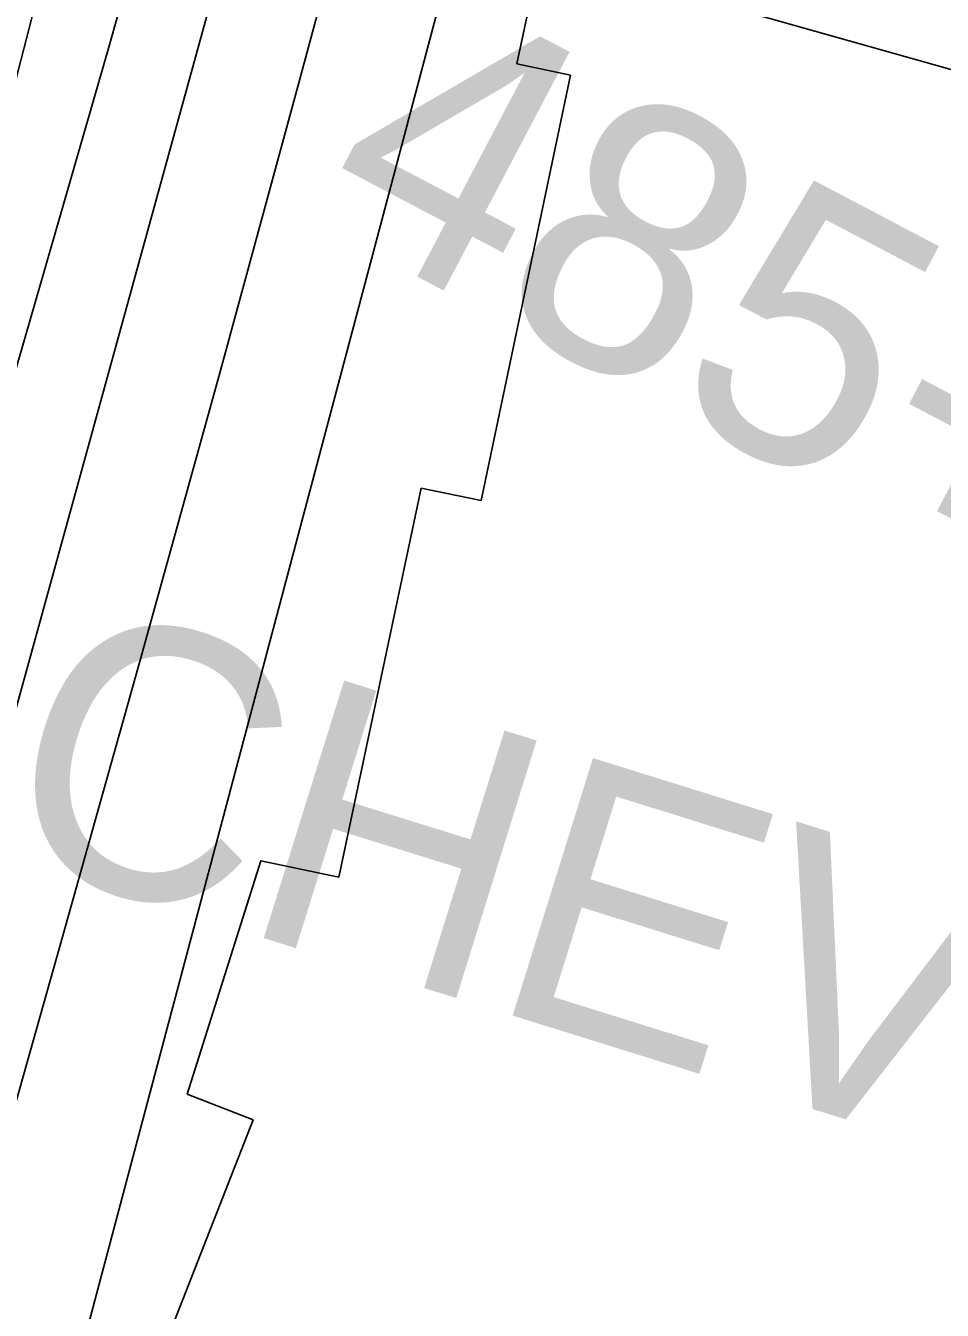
# Model space of a CAD drawing. Extents: x 3683613 to 3738215, y 469626 to 495384.
# Drawn here: x 3701358.3 to 3701697.9, y 477907.7 to 478384 of the extents above; entities that cross this region are included whole.
import ezdxf

# ---------------------------------------------------------------- set-up
doc = ezdxf.new("R2010")
doc.units = 0
for name, color, linetype in [('V-CHAN-NAID', 7, 'Continuous'), ('V-RIVR-RANG', 7, 'Continuous'), ('V-RRAP-RVMT', 7, 'Continuous'), ('V-SURV-IDEN', 7, 'Continuous'), ('V-TOPO-MAJR', 7, 'Continuous'), ('V-TOPO-MINR', 7, 'Continuous')]:
    doc.layers.add(name, color=color, linetype=linetype)

msp = doc.modelspace()

# ---------------------------------------------------------------- linework, layer by layer
at = {"layer": 'V-RIVR-RANG'}
msp.add_line((3701014.4, 478561.3), (3701745.91, 478355.16), dxfattribs=at)
at = {"layer": 'V-RRAP-RVMT'}
for p, q in [((3701568.45, 478503.58), (3701540.29, 478369.87)), ((3701540.29, 478369.87), (3701560.1, 478365.65)), ((3701560.1, 478365.65), (3701527.02, 478207.91)), ((3701504.8, 478212.58), (3701474.37, 478068.31)), ((3701527.02, 478207.91), (3701504.8, 478212.58)), ((3701445.39, 478074.31), (3701418.2, 477987.91)), ((3701474.37, 478068.31), (3701445.39, 478074.31)), ((3701418.2, 477987.91), (3701442.63, 477978.35)), ((3701442.63, 477978.35), (3701404.23, 477880.43))]:
    msp.add_line(p, q, dxfattribs=at)
at = {"layer": 'V-TOPO-MAJR'}
msp.add_lwpolyline([(3701451.96, 478484.09), (3701316.22, 477991.44), (3701309.27, 477966.54), (3701302.23, 477941.67), (3701295.03, 477916.84), (3701287.73, 477892.04), (3701275.92, 477852.37), (3701274.43, 477847.43), (3701272.91, 477842.51), (3701271.35, 477837.59), (3701269.77, 477832.69), (3701032.18, 477107.66)], dxfattribs=at)
at = {"layer": 'V-TOPO-MINR'}
for points in [[(3701488.23, 478469.6), (3701459.52, 478362.83), (3701430.48, 478256.14), (3701400.96, 478149.59), (3701371.13, 478043.12), (3701324.63, 477878.63), (3701317.78, 477854.48), (3701310.92, 477830.33), (3701304.02, 477806.2), (3701297.1, 477782.07), (3701265.9, 477673.54), (3701243.62, 477595.09), (3701221.68, 477516.53), (3701200.26, 477437.84), (3701179.18, 477359.05), (3701111.23, 477101.65)], [(3701531.59, 478467.82), (3701358.4, 477815.13)], [(3701408.05, 478443.38), (3701389.1, 478375.98), (3701258.89, 477924.65), (3701248.47, 477889.16), (3701237.81, 477853.74), (3701226.81, 477818.42), (3701215.58, 477783.18), (3701204.96, 477750.38), (3701188.04, 477698.86), (3701170.83, 477647.43), (3701153.21, 477596.15), (3701135.31, 477544.96), (3701003.42, 477172.71)], [(3701366.81, 478411.02), (3701338.3, 478300.58), (3701307.86, 478190.65), (3701276.14, 478081.06), (3701223.64, 477905.5), (3701217.04, 477884), (3701210.23, 477862.58), (3701203.11, 477841.26), (3701195.77, 477820), (3701045.42, 477394.29), (3701030.13, 477351.32), (3701014.72, 477308.39)]]:
    msp.add_lwpolyline(points, dxfattribs=at)

# ---------------------------------------------------------------- texts
at = {"layer": 'V-CHAN-NAID'}
for p in [(3701428.38, 478587.56), (3701343.85, 478077.73)]:
    msp.add_text('CHEVRON OAK POINT (72.3) (2)', height=100, rotation=342.6884, dxfattribs=at).set_placement(p)
at = {"layer": 'V-SURV-IDEN'}
msp.add_text('485+08.2', height=100, rotation=332.2312, dxfattribs=at).set_placement((3701462.3, 478312.58))

doc.saveas('drawing.dxf')
